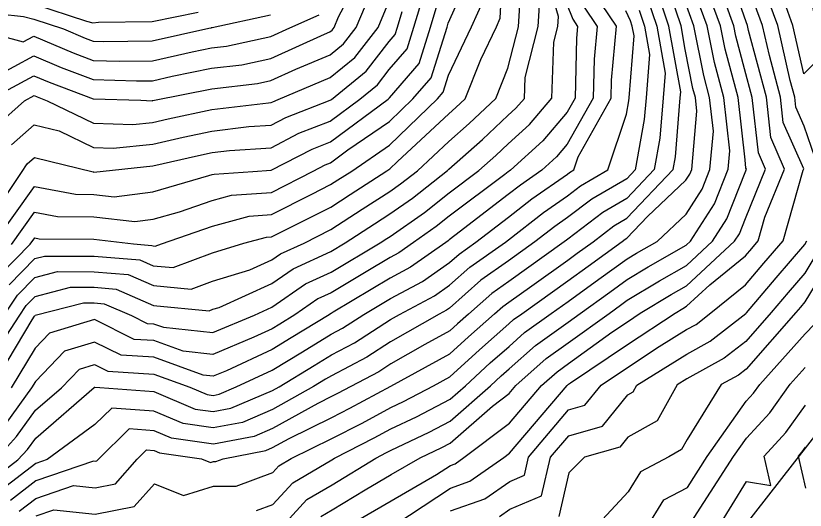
# Model space of a CAD drawing. Extents: x 42655 to 43811, y -141820 to -141156.
# Drawn here: x 43009.4 to 43077.3, y -141319.8 to -141277.3 of the extents above; entities that cross this region are included whole.
import ezdxf

# ---------------------------------------------------------------- set-up
doc = ezdxf.new("R2010")
doc.units = 0
for name, color, linetype in [('ZE_HICN', 7, 'Continuous'), ('ZE_LWCN', 7, 'Continuous'), ('地形', 7, 'Continuous')]:
    doc.layers.add(name, color=color, linetype=linetype)

msp = doc.modelspace()

# ---------------------------------------------------------------- linework, layer by layer
at = {"layer": 'ZE_HICN'}
for points in [[(43007.592, -141282.596), (43010.992, -141280.766), (43013.344, -141281.761), (43016.09, -141282.801), (43019.801, -141282.904), (43021.178, -141282.893), (43022.867, -141282.511), (43026.262, -141281.829), (43028.87, -141281.529), (43031.346, -141280.984), (43035.955, -141278.903), (43036.423, -141278.704), (43036.607, -141278.555), (43036.781, -141278.33), (43037.167, -141277.421), (43039.972, -141272.153)], [(43007.457, -141296.956), (43011.045, -141291.969), (43014.581, -141292.643), (43016.136, -141292.653), (43017.886, -141292.863), (43021.223, -141292.429), (43026.025, -141291.045), (43026.304, -141290.949), (43026.469, -141290.903), (43029.801, -141290.688), (43031.391, -141290.584), (43034.898, -141288.76), (43036.467, -141288.149), (43041.417, -141284.471), (43041.489, -141284.412), (43041.538, -141284.35), (43044.088, -141281.402), (43045.072, -141278.292), (43046.574, -141273.212)], [(43046.792, -141319.823), (43049.72, -141318.798), (43051.868, -141317.29), (43053.131, -141316.762), (43053.485, -141315.228), (43056.928, -141311.155), (43058.339, -141310.755), (43059.728, -141309.036), (43061.999, -141307.514), (43064.711, -141305.718), (43067.072, -141304.258), (43067.877, -141303.814), (43069.144, -141302.829), (43072.142, -141300.405), (43073.707, -141298.552), (43075.352, -141296.638), (43077.085, -141290.587), (43077.134, -141290.467), (43075.379, -141286.475), (43075.138, -141284.313), (43074.184, -141280.741), (43073.599, -141278.158), (43072.017, -141273.866)], [(43006.035, -141308.744), (43009.715, -141303.108), (43010.332, -141302.184), (43011.089, -141301.41), (43014.14, -141300.625), (43016.173, -141300.631), (43018.059, -141300.786), (43021.269, -141302.186), (43026.037, -141302.642), (43026.358, -141302.52), (43026.914, -141302.353), (43031.436, -141300.31), (43033.254, -141299.044), (43036.511, -141297.548), (43037.742, -141296.814), (43040.254, -141295.186), (43041.584, -141294.331), (43043.52, -141292.977), (43046.526, -141290.61), (43046.655, -141290.491), (43049.534, -141287.935), (43051.721, -141285.885), (43052.41, -141285.258), (43053.128, -141284.416), (43053.195, -141282.612), (43054.314, -141278.248), (43054.483, -141275.489)], [(43030.129, -141319.806), (43031.525, -141319.283), (43033.236, -141317.406), (43036.595, -141315.437), (43036.808, -141315.306), (43040.237, -141313.549), (43041.671, -141312.778), (43043.85, -141311.756), (43046.747, -141310.247), (43048.062, -141309.091), (43050.202, -141307.121), (43051.814, -141305.701), (43053.143, -141304.521), (43055.428, -141302.894), (43056.884, -141301.854), (43059.535, -141299.933), (43061.955, -141298.179), (43062.771, -141297.688), (43064.539, -141296.688), (43067.025, -141294.351), (43068.411, -141292.199), (43069.074, -141290.504), (43069.367, -141287.217), (43069.045, -141284.342), (43068.536, -141282.447), (43067.702, -141278.185), (43066.94, -141276.114)], [(43007.449, -141317.109), (43009.622, -141315.434), (43010.43, -141314.558), (43011.146, -141313.571), (43016.158, -141309.24), (43016.188, -141309.209), (43016.214, -141309.202), (43016.236, -141309.213), (43016.656, -141309.238), (43021.303, -141309.571), (43024.846, -141311.08), (43026.4, -141311.307), (43027.911, -141311.017), (43031.479, -141309.496), (43032.069, -141309.166), (43035.067, -141307.347), (43036.553, -141306.438), (43038.546, -141305.393), (43041.627, -141303.397), (43042.405, -141302.955), (43045.411, -141301.372), (43046.701, -141300.458), (43048.458, -141298.901), (43051.516, -141296.749), (43051.771, -141296.554), (43054.77, -141294.217), (43056.842, -141292.777), (43057.967, -141291.925), (43060.311, -141290.545), (43061.897, -141285.764), (43062.103, -141284.631), (43062.125, -141284.374), (43062.556, -141279.046), (43062.406, -141278.21), (43062.247, -141277.741), (43061.855, -141276.9)], [(43067.151, -141321.292), (43071.103, -141315.146), (43072.203, -141313.584), (43074.209, -141311.41), (43075.965, -141308.96), (43077.263, -141307.507)]]:
    msp.add_lwpolyline(points, dxfattribs=at)
at = {"layer": 'ZE_LWCN'}
for points in [[(43006.978, -141284.633), (43011, -141282.469), (43012.311, -141283.023), (43016.098, -141284.457), (43020.169, -141284.571), (43021.153, -141284.607), (43021.186, -141284.604), (43021.212, -141284.598), (43021.365, -141284.565), (43026.27, -141283.579), (43030.203, -141283.128), (43031.355, -141282.874), (43033.499, -141281.906), (43036.432, -141280.66), (43037.583, -141279.726), (43038.672, -141278.322), (43041.088, -141272.625)], [(43007.31, -141309.282), (43010.834, -141303.423), (43011.044, -141303.102), (43011.067, -141303.066), (43011.097, -141303.036), (43015.258, -141301.965), (43016.18, -141301.968), (43017.035, -141302.038), (43019.384, -141303.063), (43020.723, -141303.726), (43021.276, -141303.759), (43022.114, -141304.063), (43026.368, -141304.514), (43029.95, -141303.013), (43031.446, -141302.337), (43034.327, -141300.331), (43036.52, -141299.324), (43040.753, -141296.8), (43041.302, -141296.444), (43041.593, -141296.257), (43044.538, -141294.197), (43046.664, -141292.523), (43049.226, -141290.597), (43050.679, -141289.308), (43051.733, -141288.32), (43053.571, -141286.65), (43055.483, -141284.405), (43055.663, -141279.595), (43056.01, -141278.24), (43056.063, -141277.384), (43054.524, -141272.085)], [(43008.862, -141300.42), (43011.074, -141298.158), (43011.906, -141297.944), (43016.161, -141297.958), (43020.107, -141298.281), (43021.253, -141298.781), (43022.955, -141298.944), (43026.336, -141297.668), (43029.04, -141296.855), (43030.984, -141296.32), (43031.417, -141296.292), (43032.196, -141295.894), (43036.494, -141293.748), (43038.157, -141292.67), (43041.325, -141290.634), (43041.566, -141290.471), (43042.22, -141289.835), (43046.632, -141285.732), (43047.244, -141285.189), (43048.042, -141284.44), (43049.386, -141281.073), (43050.723, -141278.265), (43051.06, -141277.51), (43051.346, -141272.099)], [(43042.095, -141320.977), (43046.783, -141317.873), (43048.459, -141317.286), (43051.377, -141315.238), (43051.857, -141314.876), (43056.808, -141309.05), (43056.871, -141308.994), (43056.917, -141308.961), (43057.096, -141308.832), (43061.99, -141305.552), (43066.077, -141302.844), (43066.738, -141302.447), (43067.062, -141302.263), (43069.052, -141300.409), (43072.13, -141297.92), (43072.659, -141297.294), (43073.214, -141296.648), (43073.799, -141294.604), (43075.493, -141290.474), (43074.309, -141287.783), (43073.924, -141284.319), (43072.395, -141278.594), (43072.298, -141278.164), (43072.034, -141277.449), (43070.176, -141272.011)], [(43032.044, -141321.491), (43034.446, -141318.858), (43036.605, -141317.591), (43040.366, -141315.29), (43041.292, -141314.815), (43041.679, -141314.607), (43044.948, -141313.073), (43046.756, -141312.131), (43050.228, -141309.081), (43051.138, -141308.243), (43051.823, -141307.639), (43054.075, -141305.639), (43056.892, -141303.633), (43057.931, -141302.882), (43060.463, -141301.047), (43061.963, -141299.96), (43063.763, -141298.878), (43067.038, -141297.026), (43067.414, -141296.675), (43069.475, -141293.475), (43070.639, -141290.497), (43070.781, -141288.913), (43070.268, -141284.336), (43069.457, -141281.32), (43068.843, -141278.18), (43066.925, -141272.97)], [(43078.417, -141290.461), (43077.166, -141286.799), (43076.448, -141285.167), (43076.353, -141284.308), (43075.973, -141282.887), (43074.9, -141278.152), (43073.13, -141273.348)], [(43076.201, -141278.146), (43075.466, -141276.151), (43077.101, -141272.994), (43077.989, -141277.085), (43081.375, -141278.121), (43077.145, -141282.308), (43076.201, -141278.146)], [(43008.387, -141303.114), (43009.597, -141301.302), (43011.081, -141299.784), (43013.023, -141299.284), (43016.167, -141299.295), (43019.083, -141299.534), (43021.261, -141300.483), (43024.496, -141300.793), (43026.347, -141300.094), (43029.549, -141299.131), (43031.427, -141298.283), (43032.182, -141297.757), (43034.199, -141296.831), (43036.503, -141295.68), (43039.205, -141293.928), (43041.575, -141292.405), (43042.503, -141291.756), (43043.943, -141290.622), (43046.643, -141288.111), (43048.389, -141286.562), (43050.665, -141284.428), (43051.702, -141281.828), (43052.618, -141278.256), (43052.904, -141273.595)], [(43035.656, -141320.309), (43036.615, -141319.746), (43039.454, -141318.009), (43041.689, -141316.7), (43044.167, -141315.272), (43046.046, -141314.39), (43046.765, -141314.016), (43050.4, -141310.822), (43051.833, -141309.741), (43052.402, -141309.071), (43055.007, -141306.757), (43056.901, -141305.409), (43060.413, -141302.87), (43061.392, -141302.161), (43061.972, -141301.741), (43064.754, -141300.067), (43067.046, -141298.772), (43069.306, -141296.666), (43070.539, -141294.751), (43072.096, -141290.767), (43072.21, -141290.49), (43072.17, -141290.399), (43072.091, -141289.691), (43071.491, -141284.33), (43070.379, -141280.193), (43069.984, -141278.175), (43068.353, -141273.745)], [(43005.979, -141296.679), (43009.935, -141290.782), (43010.418, -141290.031), (43011.033, -141289.488), (43016.098, -141290.717), (43016.127, -141290.731), (43016.144, -141290.732), (43021.213, -141290.206), (43025.138, -141289.308), (43026.295, -141289.063), (43027.794, -141288.882), (43031.382, -141288.646), (43033.768, -141287.405), (43036.459, -141286.358), (43038.982, -141284.483), (43040.513, -141283.241), (43041.526, -141281.933), (43043.057, -141280.165), (43043.647, -141278.298), (43044.852, -141274.22)], [(43009.062, -141296.948), (43011.055, -141294.178), (43013.02, -141294.552), (43016.145, -141294.573), (43019.663, -141294.994), (43021.234, -141294.79), (43023.495, -141294.138), (43026.315, -141293.165), (43027.974, -141292.709), (43031.4, -141292.488), (43034.972, -141290.664), (43036.027, -141290.115), (43036.476, -141289.941), (43037.978, -141288.824), (43041.547, -141286.403), (43043.544, -141284.461), (43045.12, -141282.64), (43046.498, -141278.285), (43046.596, -141277.953), (43048.279, -141274.174)], [(43011.177, -141320.255), (43012.699, -141319.735), (43016.265, -141320.115), (43019.621, -141319.456), (43021.341, -141317.496), (43023.843, -141318.505), (43026.43, -141317.698), (43028.37, -141317.697), (43031.512, -141316.519), (43032.027, -141315.955), (43033.104, -141315.324), (43036.587, -141313.614), (43039.182, -141312.284), (43041.662, -141310.95), (43042.752, -141310.438), (43045.314, -141309.104), (43046.738, -141308.327), (43049.267, -141305.998), (43051.805, -141303.763), (43052.211, -141303.403), (43052.909, -141302.906), (43056.876, -141300.073), (43058.606, -141298.819), (43061.526, -141296.702), (43061.786, -141296.506), (43061.947, -141296.411), (43063.703, -141294.554), (43067.011, -141291.444), (43067.348, -141290.922), (43067.508, -141290.512), (43067.954, -141285.522), (43067.822, -141284.348), (43067.614, -141283.574), (43066.959, -141280.223), (43066.593, -141278.191), (43065.214, -141274.113)], [(43007.658, -141315.443), (43009.502, -141313.443), (43011.135, -141311.191), (43013.378, -141309.253), (43014.902, -141307.667), (43016.205, -141307.27), (43017.358, -141307.841), (43021.296, -141308.079), (43024.394, -141309.202), (43025.869, -141309.83), (43026.393, -141309.907), (43026.903, -141309.809), (43028.371, -141309.183), (43031.471, -141307.748), (43034.081, -141306.164), (43036.545, -141304.656), (43037.511, -141304.15), (43039.334, -141302.969), (43041.619, -141301.599), (43044.385, -141300.142), (43046.692, -141298.508), (43047.52, -141297.775), (43048.96, -141296.761), (43051.762, -141294.61), (43053.784, -141293.034), (43056.833, -141290.916), (43057.013, -141290.779), (43057.387, -141290.559), (43057.764, -141289.421), (43060.587, -141284.382), (43060.622, -141282.854), (43061.055, -141278.217), (43059.132, -141275.353)], [(43009.74, -141319.857), (43011.17, -141318.755), (43014.403, -141317.652), (43016.254, -141317.85), (43017.997, -141317.507), (43019.858, -141315.386), (43020.672, -141314.589), (43021.327, -141314.636), (43021.78, -141314.829), (43025.401, -141315.36), (43026.163, -141315.667), (43026.42, -141315.587), (43026.612, -141315.587), (43027.242, -141315.351), (43030.932, -141314.642), (43031.502, -141314.399), (43032.913, -141313.611), (43036.578, -141311.812), (43038.127, -141311.018), (43041.654, -141309.121), (43046.729, -141306.352), (43048.331, -141304.876), (43050.557, -141302.917), (43051.275, -141302.28), (43051.796, -141301.913), (43053.768, -141300.505), (43056.867, -141298.292), (43057.677, -141297.705), (43059.044, -141296.714), (43060.831, -141295.361), (43061.939, -141294.709), (43065.902, -141290.519), (43066.101, -141289.427), (43066.524, -141284.354), (43066.564, -141283.855), (43065.546, -141278.196), (43064.472, -141275.02)], [(43008.127, -141299.538), (43010.667, -141296.941), (43011.065, -141296.387), (43011.458, -141296.462), (43016.154, -141296.493), (43019.548, -141296.899), (43021.131, -141297.029), (43021.245, -141297.079), (43021.414, -141297.095), (43021.962, -141296.888), (43026.325, -141295.382), (43029.479, -141294.514), (43031.409, -141294.39), (43034.873, -141292.621), (43036.485, -141291.816), (43037.108, -141291.412), (43038.296, -141290.649), (43041.557, -141288.437), (43045.655, -141284.452), (43046.152, -141283.878), (43046.617, -141282.408), (43048.586, -141278.275), (43049.669, -141275.842)], [(43063.731, -141275.927), (43064.5, -141278.2), (43065.228, -141282.252), (43065.057, -141284.361), (43064.768, -141287.828), (43064.276, -141290.527), (43061.931, -141293.006), (43059.876, -141294.215), (43056.859, -141296.501), (43056.742, -141296.582), (43056.558, -141296.726), (43051.788, -141300.132), (43050.336, -141301.154), (43048.335, -141302.927), (43047.396, -141303.754), (43046.72, -141304.376), (43044.578, -141305.545), (43041.645, -141307.213), (43040.618, -141307.878), (43038.216, -141309.137), (43037.072, -141309.752), (43036.57, -141310.01), (43035.381, -141310.593), (43031.495, -141312.765), (43029.925, -141313.434), (43026.413, -141314.109), (43022.802, -141313.579), (43021.319, -141312.948), (43019.176, -141312.794), (43016.51, -141315.401), (43016.373, -141315.559), (43016.243, -141315.584), (43016.106, -141315.569), (43011.163, -141317.256), (43008.976, -141318.941)], [(43007.718, -141286.792), (43010.178, -141284.618), (43011.008, -141284.171), (43011.279, -141284.286), (43012.131, -141284.609), (43016.107, -141286.525), (43019.483, -141286.649), (43021.195, -141286.471), (43022.521, -141286.168), (43026.278, -141285.373), (43031.144, -141284.785), (43031.363, -141284.77), (43031.509, -141284.695), (43031.969, -141284.516), (43036.441, -141282.617), (43038.56, -141280.898), (43040.564, -141278.313), (43041.499, -141276.107)], [(43058.207, -141276.484), (43059.376, -141278.225), (43059.113, -141281.043), (43059.036, -141284.389), (43056.821, -141288.343), (43055.891, -141289.434), (43054.639, -141290.572), (43052.798, -141291.851), (43051.753, -141292.666), (43047.156, -141296.195), (43046.683, -141296.551), (43046.572, -141296.638), (43046.378, -141296.773), (43043.36, -141298.912), (43041.61, -141299.833), (43036.707, -141302.774), (43036.536, -141302.876), (43036.473, -141302.905), (43036.36, -141302.983), (43033.095, -141304.981), (43031.463, -141305.972), (43027.537, -141307.789), (43026.385, -141308.272), (43025.548, -141308.183), (43021.29, -141306.639), (43018.48, -141306.469), (43016.195, -141305.338), (43013.617, -141306.125), (43011.123, -141308.719), (43010.795, -141309.266), (43008.573, -141312.329)], [(43056.764, -141276.255), (43057.282, -141277.615), (43057.697, -141278.232), (43057.604, -141279.233), (43057.485, -141284.396), (43056.808, -141285.604), (43054.731, -141288.042), (43051.933, -141290.585), (43051.812, -141290.668), (43051.744, -141290.722), (43051.443, -141290.953), (43046.674, -141294.537), (43045.555, -141295.417), (43043.598, -141296.787), (43042.334, -141297.682), (43041.602, -141298.067), (43039.55, -141299.298), (43036.528, -141301.1), (43035.4, -141301.618), (43033.419, -141302.997), (43032.109, -141303.799), (43031.454, -141304.196), (43029.88, -141304.925), (43026.377, -141306.393), (43023.831, -141306.123), (43021.283, -141305.199), (43019.601, -141305.098), (43016.186, -141303.406), (43012.331, -141304.582), (43011.11, -141305.853), (43009.052, -141309.274)], [(43010.971, -141276.287), (43015.526, -141277.776), (43016.067, -141277.938), (43016.534, -141277.859), (43021.155, -141277.823), (43025.097, -141277.002)], [(43037.4, -141321.466), (43041.7, -141318.95), (43045.584, -141316.71), (43046.774, -141315.923), (43047.199, -141315.774), (43047.94, -141315.254), (43051.845, -141312.309), (43054.605, -141309.06), (43055.939, -141307.875), (43056.909, -141307.185), (43060.659, -141304.475), (43061.98, -141303.589), (43063.084, -141302.858), (43065.746, -141301.257), (43067.054, -141300.517), (43071.197, -141296.657), (43071.603, -141296.027), (43072.115, -141294.717), (43073.851, -141290.482), (43073.24, -141289.091), (43072.71, -141284.325), (43072.055, -141281.872), (43071.3, -141279.067), (43071.125, -141278.169), (43070.4, -141276.201)], [(43005.886, -141276.934), (43010.089, -141277.381), (43010.977, -141277.607), (43013.525, -141278.439), (43015.409, -141279.235), (43016.074, -141279.488), (43016.974, -141279.513), (43021.162, -141279.479), (43026.014, -141278.381), (43026.212, -141278.34), (43026.245, -141278.326), (43026.301, -141278.312), (43031.328, -141277.224)], [(43006.031, -141278.474), (43010.084, -141279.548), (43010.984, -141279.064), (43014.376, -141280.498), (43016.082, -141281.144), (43018.388, -141281.209), (43021.17, -141281.186), (43024.582, -141280.414), (43026.253, -141280.078), (43027.538, -141279.93), (43031.337, -141279.093), (43032.987, -141278.348), (43035.504, -141277.232)], [(43062.989, -141276.834), (43063.453, -141278.205), (43063.892, -141280.649), (43063.591, -141284.367), (43063.436, -141286.23), (43062.651, -141290.535), (43061.923, -141291.304), (43058.922, -141293.07), (43056.85, -141294.639), (43055.756, -141295.4), (43054.039, -141296.738), (43051.78, -141298.351), (43049.397, -141300.027), (43046.71, -141302.408), (43046.436, -141302.602), (43045.797, -141302.939), (43041.636, -141305.305), (43039.582, -141306.636), (43036.561, -141308.219), (43036.053, -141308.53), (43035.028, -141309.152), (43031.487, -141311.13), (43028.918, -141312.226), (43026.406, -141312.708), (43023.824, -141312.329), (43021.311, -141311.259), (43017.68, -141310.999), (43016.229, -141312.419), (43012.136, -141315.422), (43011.156, -141315.756), (43008.213, -141318.025)], [(43009.068, -141288.412), (43011.02, -141286.687), (43013.174, -141287.21), (43016.117, -141288.628), (43017.814, -141288.69), (43021.204, -141288.338), (43023.83, -141287.738), (43026.287, -141287.218), (43029.469, -141286.833), (43031.373, -141286.708), (43032.639, -141286.05), (43036.451, -141284.566), (43036.548, -141284.494), (43039.536, -141282.069), (43041.515, -141279.517), (43042.025, -141278.927), (43042.222, -141278.305), (43042.624, -141276.946)], [(43050.98, -141320.31), (43051.879, -141319.679), (43054.609, -141318.536), (43055.377, -141315.219), (43056.938, -141313.372), (43059.835, -141312.55), (43062.01, -141309.859), (43062.482, -141309.597), (43062.802, -141309.022), (43067.081, -141306.376), (43069.09, -141305.268), (43072.153, -141302.887), (43072.217, -141302.815), (43074.756, -141299.81), (43077.214, -141296.949), (43077.409, -141296.628)], [(43078.928, -141296.621), (43077.225, -141299.414), (43075.804, -141301.068), (43074.337, -141302.805), (43072.164, -141305.276), (43070.302, -141306.723), (43067.091, -141308.493), (43066.263, -141309.006), (43064.554, -141312.083), (43062.027, -141313.484), (43061.331, -141314.345), (43058.298, -141315.206), (43056.953, -141316.573), (43056.088, -141320.31)], [(43080.447, -141296.614), (43077.237, -141301.879), (43076.853, -141302.326), (43076.457, -141302.795), (43072.176, -141307.664), (43071.515, -141308.178), (43070.046, -141308.988), (43067.116, -141313.685), (43066.626, -141314.568), (43065.537, -141315.172), (43063.102, -141316.469), (43062.049, -141318.185), (43059.096, -141321.365)], [(43063.608, -141321.343), (43065.117, -141318.886), (43067.135, -141317.81), (43068.841, -141315.156), (43072.189, -141310.407), (43072.811, -141309.733), (43073.356, -141308.972), (43077.249, -141304.614), (43078.07, -141303.786)], [(43069.748, -141321.315), (43072.221, -141317.293), (43074.298, -141317.645), (43073.719, -141315.133), (43075.607, -141313.087), (43077.278, -141310.756)], [(43077.312, -141317.87), (43076.678, -141315.119), (43077.005, -141314.764), (43077.295, -141314.36)]]:
    msp.add_lwpolyline(points, dxfattribs=at)
at = {"layer": '地形'}
msp.add_lwpolyline([(43124.445, -141319.523), (43119.225, -141331.092), (43114.67, -141333.178), (43110.589, -141333.747), (43107.647, -141341.333), (43105.749, -141341.712), (43098.726, -141339.816), (43089.608, -141336.684), (43080.022, -141331.185), (43075.941, -141328.53), (43068.148, -141326.153), (43079.917, -141311.06), (43082.954, -141304.423), (43087.984, -141296.362), (43095.825, -141303.476), (43101.907, -141308.197), (43107.715, -141311.851), (43119.184, -141316.532), (43124.445, -141319.523)], dxfattribs=at)

doc.saveas('drawing.dxf')
